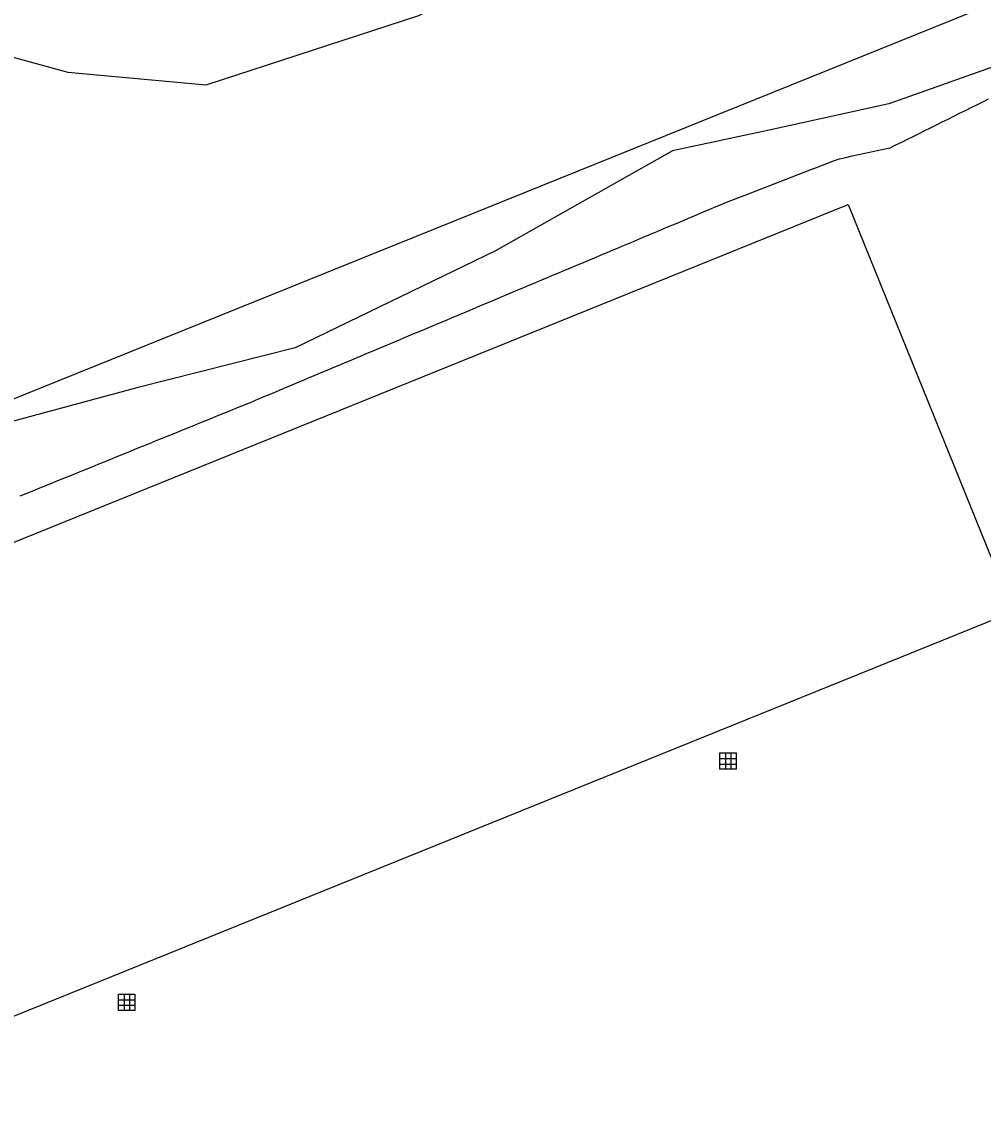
# Model space of a CAD drawing. Extents: x 1901471 to 1963503, y 756461 to 799997.
# Drawn here: x 1931005.8 to 1931154.5, y 773378.6 to 773547.2 of the extents above; entities that cross this region are included whole.
import ezdxf

# ---------------------------------------------------------------- set-up
doc = ezdxf.new("R2010")
doc.units = 0
for name, color, linetype in [('RD_EX_Bldg', 7, 'Continuous'), ('RD_EX_DR_Inlet', 7, 'Continuous'), ('RD_EX_Fence_Other', 7, 'Continuous'), ('RD_EX_Road', 7, 'Continuous'), ('RD_EX_VEG', 7, 'Continuous')]:
    doc.layers.add(name, color=color, linetype=linetype)

# ---------------------------------------------------------------- blocks, each defined once
blk = doc.blocks.new('DI')
at = {"layer": 'RD_EX_DR_Inlet'}
for p, q in [((-2.54, 0.86), (2.46, 0.86)), ((-0.84, 2.56), (-0.84, -2.44)), ((0.86, 2.56), (0.86, -2.44)), ((-2.54, -0.84), (2.46, -0.84))]:
    blk.add_line(p, q, dxfattribs=at)
blk.add_lwpolyline([(-2.54, -2.44), (-2.54, 2.56), (2.46, 2.56), (2.46, -2.44)], close=True, dxfattribs=at)

msp = doc.modelspace()

# ---------------------------------------------------------------- linework, layer by layer
at = {"layer": 'RD_EX_Bldg'}
msp.add_lwpolyline([(1930948.47, 773443.97), (1931133.61, 773518.92), (1931159.12, 773455.92), (1930973.98, 773380.97)], close=True, dxfattribs=at)
at = {"layer": 'RD_EX_Fence_Other'}
msp.add_lwpolyline([(1930883.92, 773251.93), (1930841.28, 773321.31), (1930791.03, 773402.61), (1930839.93, 773422.41), (1931152.53, 773548.65), (1931310.94, 773612.53), (1931385, 773642.45), (1931468.45, 773675.64), (1931536.16, 773703.67), (1931591.33, 773725.81), (1931645.77, 773747.61), (1931712.96, 773774.83), (1931772.82, 773798.6), (1931875.14, 773840.05), (1931910.04, 773764.44), (1931916.9, 773748.07)], dxfattribs=at)
at = {"layer": 'RD_EX_Road'}
msp.add_lwpolyline([(1931005.52, 773473.84), (1931006.45, 773474.22), (1931007.38, 773474.6), (1931008.3, 773474.97), (1931009.23, 773475.35), (1931010.16, 773475.73), (1931011.08, 773476.1), (1931012.01, 773476.48), (1931012.94, 773476.85), (1931013.86, 773477.23), (1931014.79, 773477.61), (1931015.71, 773477.98), (1931016.64, 773478.36), (1931017.57, 773478.74), (1931018.49, 773479.11), (1931019.42, 773479.49), (1931020.35, 773479.87), (1931021.27, 773480.24), (1931022.2, 773480.62), (1931023.13, 773481), (1931024.05, 773481.37), (1931024.98, 773481.75), (1931025.9, 773482.13), (1931026.83, 773482.5), (1931027.76, 773482.88), (1931028.68, 773483.26), (1931029.61, 773483.63), (1931030.54, 773484.01), (1931031.46, 773484.39), (1931032.39, 773484.76), (1931033.32, 773485.14), (1931034.24, 773485.51), (1931035.17, 773485.89), (1931036.1, 773486.27), (1931037.02, 773486.64), (1931037.95, 773487.02), (1931038.87, 773487.4), (1931039.8, 773487.77), (1931040.73, 773488.15), (1931041.02, 773488.27), (1931041.94, 773488.66), (1931042.87, 773489.05), (1931043.79, 773489.43), (1931044.71, 773489.82), (1931045.63, 773490.21), (1931046.55, 773490.6), (1931047.48, 773490.98), (1931048.4, 773491.37), (1931049.32, 773491.76), (1931050.24, 773492.15), (1931051.16, 773492.53), (1931052.08, 773492.92), (1931053.01, 773493.31), (1931053.93, 773493.7), (1931054.85, 773494.09), (1931055.77, 773494.47), (1931056.69, 773494.86), (1931057.62, 773495.25), (1931058.54, 773495.64), (1931059.46, 773496.02), (1931060.38, 773496.41), (1931061.3, 773496.8), (1931062.22, 773497.19), (1931063.15, 773497.57), (1931064.07, 773497.96), (1931064.99, 773498.35), (1931066.83, 773499.12), (1931067.75, 773499.51), (1931070.52, 773500.68), (1931071.44, 773501.06), (1931072.36, 773501.45), (1931073.29, 773501.84), (1931075.13, 773502.61), (1931076.05, 773503), (1931076.97, 773503.39), (1931077.89, 773503.78), (1931082.5, 773505.71), (1931083.43, 773506.1), (1931084.35, 773506.49), (1931085.27, 773506.88), (1931086.19, 773507.27), (1931087.11, 773507.65), (1931088.03, 773508.04), (1931088.96, 773508.43), (1931089.88, 773508.82), (1931090.8, 773509.2), (1931091.72, 773509.59), (1931092.64, 773509.98), (1931093.57, 773510.37), (1931094.49, 773510.75), (1931095.41, 773511.14), (1931096.33, 773511.53), (1931097.25, 773511.92), (1931098.17, 773512.3), (1931099.1, 773512.69), (1931100.02, 773513.08), (1931100.94, 773513.47), (1931101.86, 773513.86), (1931102.78, 773514.24), (1931103.71, 773514.63), (1931104.63, 773515.02), (1931105.55, 773515.41), (1931106.47, 773515.79), (1931107.39, 773516.18), (1931108.31, 773516.57), (1931109.24, 773516.96), (1931110.16, 773517.34), (1931111.08, 773517.73), (1931112, 773518.12), (1931112.92, 773518.51), (1931113.85, 773518.89), (1931114.68, 773519.25), (1931115.62, 773519.61), (1931116.55, 773519.97), (1931117.48, 773520.33), (1931118.41, 773520.69), (1931119.35, 773521.05), (1931120.28, 773521.41), (1931121.21, 773521.77), (1931122.14, 773522.13), (1931123.08, 773522.49), (1931124.01, 773522.85), (1931124.94, 773523.21), (1931125.87, 773523.57), (1931126.81, 773523.93), (1931127.74, 773524.29), (1931128.67, 773524.65), (1931129.61, 773525.01), (1931130.54, 773525.37), (1931131.47, 773525.73), (1931132.24, 773526.03), (1931133.22, 773526.24), (1931134.19, 773526.45), (1931135.17, 773526.66), (1931136.15, 773526.87), (1931137.13, 773527.07), (1931138.1, 773527.28), (1931139.08, 773527.49), (1931140.1, 773527.71), (1931140.99, 773528.15), (1931141.89, 773528.6), (1931142.78, 773529.04), (1931143.67, 773529.49), (1931144.57, 773529.93), (1931145.46, 773530.38), (1931146.35, 773530.83), (1931147.25, 773531.27), (1931148.14, 773531.72), (1931149.04, 773532.16), (1931149.93, 773532.61), (1931150.82, 773533.05), (1931151.72, 773533.5), (1931152.61, 773533.94), (1931153.5, 773534.39), (1931154.4, 773534.83), (1931155.3, 773535.28)], dxfattribs=at)
at = {"layer": 'RD_EX_VEG'}
for points in [[(1930997.19, 773543.68), (1931012.88, 773539.4), (1931034.31, 773537.47), (1931067.19, 773548.19), (1931091.94, 773561.27), (1931112.39, 773562.13), (1931133.57, 773560.77), (1931167.93, 773575.28)], [(1931159.21, 773541.39), (1931139.86, 773534.52), (1931121.39, 773530.45), (1931106.44, 773527.26), (1931079.04, 773511.75), (1931048.03, 773496.76), (1931023.56, 773490.58), (1930998.5, 773483.8)]]:
    msp.add_lwpolyline(points, dxfattribs=at)

# ---------------------------------------------------------------- block references
at = {"layer": 'RD_EX_DR_Inlet', "xscale": 0.5039370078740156, "yscale": 0.5039370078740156}
for p in [(1931115.03, 773432.77), (1931022.01, 773395.44)]:
    msp.add_blockref('DI', p, dxfattribs=at)

doc.saveas('drawing.dxf')
